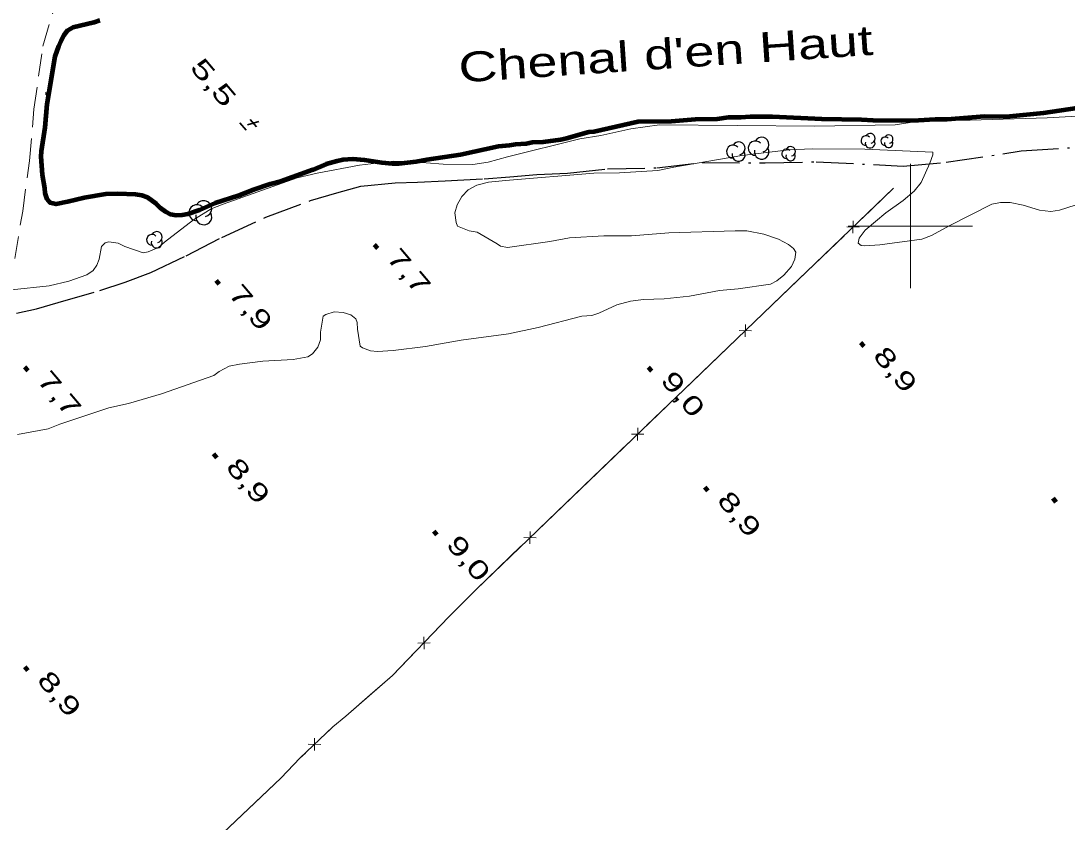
# Model space of a CAD drawing. Extents: x 386081 to 389416, y 5130568 to 5134082.
# Drawn here: x 386457.1 to 386625.2, y 5132704.2 to 5132833 of the extents above; entities that cross this region are included whole.
import ezdxf
from ezdxf.enums import TextEntityAlignment as Align

# ---------------------------------------------------------------- set-up
doc = ezdxf.new("R2010")
doc.units = 0
doc.header["$LTSCALE"] = 1.2
for name, pattern in [('DASH_DOUBLE_DOT', [9.2, 5, -1.2, 0.3, -1.2, 0.3, -1.2]), ('DOT_DASHED', [7.7, 5, -1.2, 0.3, -1.2]), ('MEDIUM_DASHED', [4.5, 3, -1.5])]:
    doc.linetypes.add(name, pattern=pattern)
for name, color, linetype, lineweight in [('19', 7, 'Continuous', 13), ('2', 7, 'Continuous', 13), ('26', 7, 'Continuous', 35), ('3', 7, 'Continuous', 140), ('37', 7, 'Continuous', 13), ('4', 7, 'DASH_DOUBLE_DOT', 53), ('41', 7, 'DOT_DASHED', 25), ('44', 7, 'Continuous', 25), ('61', 7, 'Continuous', 13)]:
    doc.layers.add(name, color=color, linetype=linetype, lineweight=lineweight)

msp = doc.modelspace()

# ---------------------------------------------------------------- linework, layer by layer
at = {"layer": '19', "linetype": 'MEDIUM_DASHED'}
msp.add_lwpolyline([(386456.13, 5132794.8), (386457.4, 5132802.38), (386458.48, 5132810.49), (386459.21, 5132818.76), (386460.65, 5132828.92), (386463.29, 5132837.87)], dxfattribs=at)
at = {"layer": '2'}
for points in [[(386631.54, 5132817.95), (386621.99, 5132817.37), (386609.63, 5132817.01), (386605.17, 5132817.03), (386599.99, 5132816.62), (386597.55, 5132816.25), (386584.68, 5132816.03), (386559.69, 5132816.28), (386555.09, 5132815.62), (386550.3, 5132814.54), (386546.9, 5132814.04), (386535.26, 5132811.13), (386532.19, 5132810.28), (386529.7, 5132809.88), (386524.93, 5132809.92), (386519.47, 5132810.37), (386516.98, 5132810.42), (386511.52, 5132809.76), (386504.73, 5132808.51), (386501.51, 5132807.76), (386489.62, 5132803.53), (386487.66, 5132802.76), (386484.83, 5132800.99), (386480.2, 5132797.41), (386479.21, 5132796.55), (386477.55, 5132795.84), (386476.74, 5132795.72), (386473.82, 5132796.73), (386472.72, 5132797.26), (386471.24, 5132797.45), (386470.64, 5132797.3), (386470.05, 5132796.7), (386469.67, 5132794.68), (386469.34, 5132793.7), (386468.71, 5132792.84), (386467.72, 5132792.16), (386464.84, 5132791.16), (386461.66, 5132790.38), (386455.62, 5132789.75)], [(386530.43, 5132799), (386529.13, 5132799.23), (386527.23, 5132800.01), (386527.04, 5132800.58), (386526.83, 5132802.15), (386527.2, 5132803.43), (386527.94, 5132804.76), (386528.99, 5132805.83), (386530.36, 5132806.55), (386532.22, 5132807.04), (386534.96, 5132807.33), (386549.14, 5132808.51), (386553.28, 5132808.55), (386559.41, 5132808.94), (386562.02, 5132809.47), (386572.95, 5132811.34), (386580.47, 5132812.26), (386584.21, 5132812.4), (386592.7, 5132812.34), (386603.62, 5132811.9), (386603.59, 5132811.43), (386603.15, 5132810.13), (386601.73, 5132806.98), (386600.63, 5132805.63), (386598.85, 5132804.09), (386596.08, 5132802.12), (386592.77, 5132799.34), (386591.77, 5132798.03), (386591.64, 5132797.28), (386592.08, 5132796.9), (386592.64, 5132796.84), (386595.1, 5132797.01), (386601.87, 5132797.88), (386603.41, 5132798.49), (386606.23, 5132800.05), (386613.11, 5132803.5), (386614.5, 5132803.79), (386616.02, 5132803.79), (386618.13, 5132803.38), (386620.76, 5132802.55), (386622.59, 5132802.32), (386623.95, 5132802.54), (386626.47, 5132803.37)], [(386456.56, 5132766.49), (386461.48, 5132767.45), (386463.35, 5132768.16), (386471.22, 5132770.78), (386474.42, 5132771.51), (386479.68, 5132773.04), (386488.13, 5132776), (386488.94, 5132776.65), (386490.57, 5132777.47), (386492.24, 5132777.82), (386495.99, 5132778.29), (386500.88, 5132778.54), (386503.23, 5132778.97), (386503.97, 5132779.49), (386504.82, 5132780.54), (386505.22, 5132781.71), (386505.27, 5132782.93), (386505.68, 5132785.54), (386506.11, 5132785.8), (386507.42, 5132786.2), (386508.87, 5132786.11), (386510.12, 5132785.72), (386510.94, 5132785.08), (386511.15, 5132784.49), (386511.19, 5132783.45), (386511.64, 5132780.71), (386512, 5132780.43), (386513.28, 5132779.94), (386514.4, 5132779.87), (386516.94, 5132780.01), (386522.09, 5132780.66), (386527.83, 5132781.67), (386535.47, 5132782.7), (386540.2, 5132783.7), (386547.23, 5132785.54), (386548.85, 5132785.61), (386549.98, 5132785.99), (386552.87, 5132787.33), (386555.02, 5132787.94), (386557.15, 5132788.21), (386560.43, 5132788.3), (386564.52, 5132788.76), (386569.32, 5132789.66), (386572.34, 5132789.9), (386577.51, 5132790.67), (386578.56, 5132791.2), (386579.68, 5132792.11), (386580.93, 5132793.51), (386581.47, 5132794.68), (386581.6, 5132795.83), (386581.23, 5132796.42), (386580.45, 5132797.05), (386578.83, 5132797.92), (386576.47, 5132798.72), (386573.71, 5132799.22), (386571.86, 5132799.24), (386561.18, 5132798.92), (386555.2, 5132798.44), (386550.74, 5132798.45), (386545.22, 5132798.12), (386542.09, 5132797.51), (386535.3, 5132796.55), (386534.14, 5132796.75), (386533.61, 5132797.15), (386530.43, 5132799)]]:
    msp.add_lwpolyline(points, dxfattribs=at)
at = {"layer": '26'}
for p, q in [((386461.17, 5132821.2), (386461.07, 5132821.21)), ((386461.19, 5132821.4), (386461.09, 5132821.41)), ((386461.19, 5132821.4), (386461.17, 5132821.2))]:
    msp.add_line(p, q, dxfattribs=at)
at = {"layer": '3', "lineweight": 35}
for p, q in [((386493.93, 5132817.11), (386494.94, 5132815.92)), ((386492.26, 5132816.61), (386493.3, 5132815.39)), ((386495.36, 5132816.82), (386493.54, 5132816.25))]:
    msp.add_line(p, q, dxfattribs=at)
at = {"layer": '3'}
for p, q in [((386513.87, 5132797.06), (386514.38, 5132796.45)), ((386488.46, 5132791.27), (386488.97, 5132790.66)), ((386592.02, 5132781.3), (386592.53, 5132780.69)), ((386457.72, 5132777.39), (386458.23, 5132776.78)), ((386557.9, 5132777.35), (386558.41, 5132776.74)), ((386488.06, 5132763.4), (386488.57, 5132762.79)), ((386566.97, 5132758.07), (386567.48, 5132757.46)), ((386622.88, 5132756.26), (386623.39, 5132755.65)), ((386523.45, 5132750.98), (386523.96, 5132750.37)), ((386457.73, 5132729.19), (386458.24, 5132728.58))]:
    msp.add_line(p, q, dxfattribs=at)
at = {"layer": '37'}
for p, q in [((386530.24, 5132741.62), (386597.3, 5132806.09)), ((386592.24, 5132801.22), (386597.3, 5132806.09)), ((386590.78, 5132798.84), (386590.81, 5132800.84)), ((386582.14, 5132791.52), (386589.35, 5132798.45)), ((386591.8, 5132799.82), (386589.79, 5132799.86)), ((386574.94, 5132784.59), (386582.14, 5132791.52)), ((386573.47, 5132782.2), (386573.51, 5132784.2)), ((386564.84, 5132774.89), (386572.05, 5132781.82)), ((386574.49, 5132783.18), (386572.49, 5132783.22)), ((386557.63, 5132767.96), (386564.84, 5132774.89)), ((386557.19, 5132766.55), (386555.19, 5132766.59)), ((386556.17, 5132765.57), (386556.21, 5132767.57)), ((386547.54, 5132758.25), (386554.75, 5132765.18)), ((386540.33, 5132751.32), (386547.54, 5132758.25)), ((386539.89, 5132749.92), (386537.89, 5132749.96)), ((386538.87, 5132748.94), (386538.91, 5132750.94)), ((386530.24, 5132741.62), (386537.45, 5132748.55)), ((386520.86, 5132733.01), (386522.86, 5132733.05)), ((386521.84, 5132734.03), (386521.88, 5132732.03)), ((386503.28, 5132716.75), (386505.28, 5132716.71)), ((386504.3, 5132717.73), (386504.26, 5132715.73)), ((386495.72, 5132708.32), (386488.48, 5132701.42))]:
    msp.add_line(p, q, dxfattribs=at)
for points in [[(386530.24, 5132741.62), (386525.88, 5132737.21), (386516.79, 5132727.77), (386509.34, 5132721.28), (386507.23, 5132719.57), (386501.95, 5132714.49), (386498.91, 5132711.36), (386487.48, 5132700.46), (386478.97, 5132692.2), (386476.06, 5132689.69), (386470.41, 5132684.12), (386467.61, 5132681.61), (386456.62, 5132671.14), (386454.51, 5132669.06), (386452.65, 5132666.98), (386449.86, 5132664.1), (386447.12, 5132661.41), (386440.36, 5132655.23), (386437.69, 5132652.47), (386430.81, 5132646.29), (386427.33, 5132642.87), (386421.56, 5132638.04), (386410.36, 5132627.67)], [(386530.24, 5132741.62), (386525.88, 5132737.21), (386523.25, 5132734.47)], [(386520.47, 5132731.59), (386516.79, 5132727.77), (386513.25, 5132724.69)], [(386513.25, 5132724.69), (386509.34, 5132721.28), (386507.23, 5132719.57), (386505.72, 5132718.12)], [(386502.84, 5132715.34), (386501.95, 5132714.49), (386498.91, 5132711.36), (386495.72, 5132708.32)]]:
    msp.add_lwpolyline(points, dxfattribs=at)
at = {"layer": '4', "linetype": 'Continuous', "lineweight": 90}
for points in [[(386516.83, 5132810.01), (386515.1, 5132810.15), (386512.31, 5132810.6), (386510.45, 5132810.73), (386508.84, 5132810.62), (386507.91, 5132810.44), (386506.17, 5132809.95), (386504, 5132809.04), (386498.84, 5132807.15), (386497.17, 5132806.73), (386494.5, 5132805.81), (386492.02, 5132804.84), (386488.35, 5132803.69), (386485.81, 5132802.53), (386483.94, 5132801.92), (386483.01, 5132801.74), (386482.08, 5132801.68), (386481.16, 5132801.87), (386480.35, 5132802.31), (386479.55, 5132802.87), (386478.87, 5132803.55), (386477.45, 5132804.61), (386476.53, 5132804.93), (386475.53, 5132805.06), (386472.69, 5132805.2), (386470.76, 5132805.15), (386467.29, 5132804.55), (386464.62, 5132803.88), (386462.76, 5132803.52), (386461.84, 5132803.71), (386461.34, 5132804.33), (386461.04, 5132805.26), (386460.98, 5132806.07), (386460.56, 5132808.23), (386460.39, 5132811.14), (386460.45, 5132812.06), (386461.03, 5132815.83), (386461.36, 5132819.6), (386462.64, 5132827.25), (386463.21, 5132828.92), (386463.58, 5132829.78), (386464.08, 5132830.65), (386464.64, 5132831.45), (386465.51, 5132831.94), (386468.86, 5132832.78), (386469.79, 5132833.09)], [(386626.79, 5132818.93), (386621.4, 5132818.14), (386616.01, 5132817.59), (386614.34, 5132817.53), (386611.92, 5132817.6), (386605.85, 5132817.12), (386603.99, 5132817.12), (386601.33, 5132816.94), (386598.54, 5132816.89), (386594.02, 5132816.96), (386592.17, 5132817.09), (386585.79, 5132817.16), (386577.87, 5132817.55), (386574.28, 5132817.56), (386572.79, 5132817.44), (386570.81, 5132817.44), (386568.96, 5132817.2), (386565.43, 5132817.14), (386561.59, 5132816.78), (386556.21, 5132816.73), (386549.15, 5132815.13), (386548.34, 5132815.07), (386544.75, 5132814.06), (386543.82, 5132813.88), (386541.02, 5132813.46), (386539.23, 5132813.41), (386538.3, 5132813.23), (386536.56, 5132813.12), (386535.63, 5132812.94), (386533.83, 5132812.76), (386527.75, 5132811.44), (386522.35, 5132810.66), (386520.61, 5132810.3), (386517.82, 5132810.01), (386516.83, 5132810.01)]]:
    msp.add_lwpolyline(points, dxfattribs=at)
at = {"layer": '41'}
msp.add_lwpolyline([(386456.41, 5132786.01), (386459.63, 5132786.73), (386463.1, 5132787.7), (386469.8, 5132789.63), (386473.89, 5132790.97), (386477.98, 5132792.55), (386483.69, 5132795.23), (386489.4, 5132798.17), (386496.45, 5132801.43), (386503.64, 5132804.1), (386507.86, 5132805.32), (386511.7, 5132806.41), (386517.24, 5132806.96), (386520.83, 5132807.06), (386525.29, 5132807.28), (386531.56, 5132807.59), (386535.65, 5132807.93), (386539.98, 5132808.28), (386544.93, 5132808.5), (386551.33, 5132809.17), (386559.25, 5132809.37), (386566.55, 5132810.2), (386576.7, 5132810.14), (386584.87, 5132810.34), (386598.85, 5132809.64), (386605.73, 5132810.25), (386617.81, 5132812.07), (386632.26, 5132813.01)], dxfattribs=at)
at = {"layer": '44'}
for centre, radius, start, end in [((386575.113, 5132812.507), 1.168, 44.11537, 269.80396), ((386576.118, 5132813.091), 1.168, 282.26917, 149.72626), ((386592.873, 5132813.718), 0.785, 44.11537, 269.80396), ((386593.548, 5132813.325), 0.785, 166.93686, 29.62122), ((386593.548, 5132814.111), 0.785, 282.26917, 149.72626), ((386595.95, 5132813.635), 0.679, 44.11537, 269.80396), ((386596.533, 5132813.296), 0.679, 166.93686, 29.62122), ((386596.533, 5132813.975), 0.679, 282.26917, 149.72626), ((386571.52, 5132811.964), 1.04, 44.11537, 269.80396), ((386572.414, 5132811.444), 1.04, 166.93686, 29.62122), ((386572.414, 5132812.484), 1.04, 282.26917, 149.72626), ((386576.118, 5132811.922), 1.168, 166.93686, 29.62122), ((386580.114, 5132811.627), 0.76, 44.11537, 269.80396), ((386580.767, 5132812.007), 0.76, 282.26917, 149.72626), ((386580.767, 5132811.247), 0.76, 166.93686, 29.62122), ((386486.497, 5132802.783), 1.287, 282.26917, 149.72626), ((386485.391, 5132802.139), 1.287, 44.11537, 269.80396), ((386486.497, 5132801.496), 1.287, 166.93686, 29.62122), ((386478.182, 5132797.79), 0.877, 44.11537, 269.80396), ((386478.936, 5132798.228), 0.877, 282.26917, 149.72626), ((386478.936, 5132797.351), 0.877, 166.93686, 29.62122)]:
    msp.add_arc(centre, radius, start, end, dxfattribs=at)
at = {"layer": '61'}
for p, q in [((386600, 5132790), (386600, 5132810)), ((386590, 5132800), (386610, 5132800))]:
    msp.add_line(p, q, dxfattribs=at)

# ---------------------------------------------------------------- texts
at = {"layer": '3', "width": 1.55}
msp.add_text('    5,5', height=3, rotation=310.294, dxfattribs=at).set_placement((386484.688, 5132824.745), align=Align.CENTER)
at = {"layer": '3', "width": 1.45}
for s, p in [('7,7    ', (386515.7, 5132794.84)), ('7,9    ', (386490.29, 5132789.05)), ('8,9    ', (386593.85, 5132779.08)), ('7,7    ', (386459.55, 5132775.17)), ('9,0    ', (386559.73, 5132775.13)), ('8,9    ', (386489.89, 5132761.18)), ('8,9    ', (386568.8, 5132755.85)), ('9,0    ', (386525.28, 5132748.76)), ('8,9    ', (386459.56, 5132726.97))]:
    msp.add_text(s, height=3, rotation=310.294, dxfattribs=at).set_placement(p)
at = {"layer": '4', "width": 1.35}
msp.add_text("Chenal d'en Haut", height=4.8, rotation=3.83, dxfattribs=at).set_placement((386527.58, 5132823.06))

doc.saveas('drawing.dxf')
